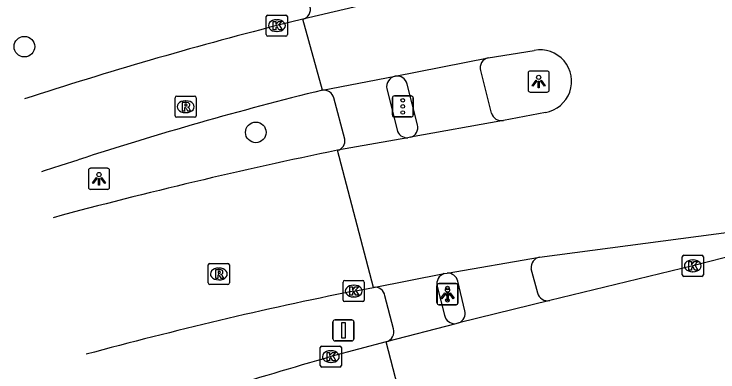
# Model space of a CAD drawing. Extents: x 156414 to 157775, y 382335 to 383765.
# Drawn here: x 156625.81 to 156659.19, y 382903.56 to 382920.53 of the extents above; entities that cross this region are included whole.
import ezdxf

# ---------------------------------------------------------------- set-up
doc = ezdxf.new("R2010")
doc.units = 0
for name, color, linetype in [('IMGEO_Boom', 7, 'Continuous'), ('IMGEO_Fietspad_open', 7, 'Continuous'), ('IMGEO_Kolk', 7, 'Continuous'), ('IMGEO_Lichtpunt', 7, 'Continuous'), ('IMGEO_OVBaan_gesloten', 7, 'Continuous'), ('IMGEO_Rijbaan_regionaal_gesloten', 7, 'Continuous'), ('IMGEO_Rioolput', 7, 'Continuous'), ('IMGEO_Verkeersbordpaal', 7, 'Continuous'), ('IMGEO_Verkeersregelinstallatiepaal', 7, 'Continuous'), ('IMGEO_Voetpad_open', 7, 'Continuous')]:
    doc.layers.add(name, color=color, linetype=linetype)

msp = doc.modelspace()

# ---------------------------------------------------------------- linework, layer by layer
at = {"layer": 'IMGEO_Boom'}
for centre in [(156626.296, 382918.985), (156637.271, 382914.92)]:
    msp.add_circle(centre, 0.489, dxfattribs=at)
at = {"layer": 'IMGEO_Fietspad_open'}
for points in [[(156647.919, 382917.846), (156648.44, 382915.838)], [(156644.945, 382915.272), (156644.45, 382917.212)], [(156650.321, 382908.457), (156650.624, 382907.31)], [(156647.19, 382906.461), (156646.85, 382907.855)]]:
    msp.add_lwpolyline(points, dxfattribs=at)
for centre, radius, start, end in [((156648.414, 382917.964), 0.509, 103.6735, 193.4145), ((156643.966, 382917.095), 0.498, 13.6426, 99.8649), ((156648.927, 382915.984), 0.508, 196.6919, 279.7478), ((156644.456, 382915.162), 0.502, 288.2893, 12.643), ((156650.843, 382908.496), 0.523, 102.8892, 184.278), ((156646.357, 382907.737), 0.507, 13.4493, 91.5556), ((156651.104, 382907.429), 0.494, 193.8821, 283.3993), ((156646.701, 382906.345), 0.503, 292.7342, 13.3482)]:
    msp.add_arc(centre, radius, start, end, dxfattribs=at)
at = {"layer": 'IMGEO_Kolk'}
for p, q in [((156637.769, 382919.558), (156637.769, 382920.41)), ((156637.844, 382920.484), (156638.696, 382920.484)), ((156638.257, 382920.264), (156638.282, 382920.264)), ((156638.77, 382920.41), (156638.77, 382919.558)), ((156638.28, 382919.704), (156638.255, 382919.704)), ((156638.696, 382919.484), (156637.844, 382919.484)), ((156657.493, 382908.162), (156657.493, 382909.014)), ((156657.568, 382909.088), (156658.42, 382909.088)), ((156658.494, 382909.014), (156658.494, 382908.162)), ((156657.981, 382908.868), (156658.006, 382908.868)), ((156658.004, 382908.308), (156657.979, 382908.308)), ((156658.42, 382908.088), (156657.568, 382908.088)), ((156641.414, 382906.966), (156641.414, 382907.818)), ((156641.489, 382907.892), (156642.341, 382907.892)), ((156641.902, 382907.672), (156641.927, 382907.672)), ((156642.415, 382907.818), (156642.415, 382906.966)), ((156641.925, 382907.112), (156641.9, 382907.112)), ((156642.341, 382906.892), (156641.489, 382906.892)), ((156640.328, 382903.859), (156640.328, 382904.711)), ((156640.403, 382904.785), (156641.255, 382904.785)), ((156640.816, 382904.565), (156640.841, 382904.565)), ((156641.329, 382904.711), (156641.329, 382903.859)), ((156640.839, 382904.005), (156640.814, 382904.005)), ((156641.255, 382903.785), (156640.403, 382903.785))]:
    msp.add_line(p, q, dxfattribs=at)
for points in [[(156637.769, 382919.558), (156637.769, 382920.41)], [(156637.844, 382920.484), (156638.696, 382920.484)], [(156638.77, 382920.41), (156638.77, 382919.558)], [(156638.09, 382920.184), (156638.213, 382920.184), (156638.213, 382920.033), (156638.343, 382920.184), (156638.507, 382920.184), (156638.361, 382920.033), (156638.514, 382919.784), (156638.362, 382919.784), (156638.277, 382919.948), (156638.213, 382919.881), (156638.213, 382919.784), (156638.09, 382919.784), (156638.09, 382920.184)], [(156638.696, 382919.484), (156637.844, 382919.484)], [(156657.493, 382908.162), (156657.493, 382909.014)], [(156657.568, 382909.088), (156658.42, 382909.088)], [(156658.494, 382909.014), (156658.494, 382908.162)], [(156657.814, 382908.788), (156657.937, 382908.788), (156657.937, 382908.637), (156658.067, 382908.788), (156658.231, 382908.788), (156658.085, 382908.637), (156658.238, 382908.388), (156658.086, 382908.388), (156658.001, 382908.552), (156657.937, 382908.485), (156657.937, 382908.388), (156657.814, 382908.388), (156657.814, 382908.788)], [(156658.42, 382908.088), (156657.568, 382908.088)], [(156641.414, 382906.966), (156641.414, 382907.818)], [(156641.489, 382907.892), (156642.341, 382907.892)], [(156641.735, 382907.592), (156641.858, 382907.592), (156641.858, 382907.441), (156641.988, 382907.592), (156642.152, 382907.592), (156642.006, 382907.441), (156642.159, 382907.192), (156642.007, 382907.192), (156641.922, 382907.356), (156641.858, 382907.289), (156641.858, 382907.192), (156641.735, 382907.192), (156641.735, 382907.592)], [(156642.415, 382907.818), (156642.415, 382906.966)], [(156642.341, 382906.892), (156641.489, 382906.892)], [(156640.328, 382903.859), (156640.328, 382904.711)], [(156640.403, 382904.785), (156641.255, 382904.785)], [(156641.329, 382904.711), (156641.329, 382903.859)], [(156640.649, 382904.485), (156640.772, 382904.485), (156640.772, 382904.334), (156640.902, 382904.485), (156641.066, 382904.485), (156640.92, 382904.334), (156641.073, 382904.085), (156640.921, 382904.085), (156640.836, 382904.249), (156640.772, 382904.182), (156640.772, 382904.085), (156640.649, 382904.085), (156640.649, 382904.485)], [(156641.255, 382903.785), (156640.403, 382903.785)]]:
    msp.add_lwpolyline(points, dxfattribs=at)
for centre, start, end in [((156637.846, 382920.408), 91.552, 178.448), ((156637.846, 382920.408), 91.552, 178.448), ((156638.694, 382920.408), 1.552, 88.448), ((156638.694, 382920.408), 1.552, 88.448), ((156637.846, 382919.56), 181.552, 268.448), ((156637.846, 382919.56), 181.552, 268.448), ((156638.694, 382919.56), 271.552, 358.448), ((156638.694, 382919.56), 271.552, 358.448), ((156657.57, 382909.012), 91.552, 178.448), ((156657.57, 382909.012), 91.552, 178.448), ((156658.418, 382909.012), 1.552, 88.448), ((156658.418, 382909.012), 1.552, 88.448), ((156657.57, 382908.164), 181.552, 268.448), ((156657.57, 382908.164), 181.552, 268.448), ((156658.418, 382908.164), 271.552, 358.448), ((156658.418, 382908.164), 271.552, 358.448), ((156641.491, 382907.816), 91.552, 178.448), ((156641.491, 382907.816), 91.552, 178.448), ((156642.339, 382907.816), 1.552, 88.448), ((156642.339, 382907.816), 1.552, 88.448), ((156641.491, 382906.968), 181.552, 268.448), ((156641.491, 382906.968), 181.552, 268.448), ((156642.339, 382906.968), 271.552, 358.448), ((156642.339, 382906.968), 271.552, 358.448), ((156640.405, 382904.709), 91.552, 178.448), ((156640.405, 382904.709), 91.552, 178.448), ((156641.253, 382904.709), 1.552, 88.448), ((156641.253, 382904.709), 1.552, 88.448), ((156640.405, 382903.861), 181.552, 268.448), ((156640.405, 382903.861), 181.552, 268.448), ((156641.253, 382903.861), 271.552, 358.448), ((156641.253, 382903.861), 271.552, 358.448)]:
    msp.add_arc(centre, 0.0765, start, end, dxfattribs=at)
for centre, major_axis, ratio, start_param, end_param in [((156638.256, 382919.984), (-0.387, 0.002), 0.722429, 4.712389, 7.853982), ((156638.281, 382919.984), (-0.39, 0.002), 0.717154, 1.570796, 4.712389), ((156657.98, 382908.588), (-0.387, 0.002), 0.722429, 4.712389, 7.853982), ((156658.005, 382908.588), (-0.39, 0.002), 0.717154, 1.570796, 4.712389), ((156641.901, 382907.392), (-0.387, 0.002), 0.722429, 4.712389, 7.853982), ((156641.926, 382907.392), (-0.39, 0.002), 0.717154, 1.570796, 4.712389), ((156640.815, 382904.285), (-0.387, 0.002), 0.722429, 4.712389, 7.853982), ((156640.84, 382904.285), (-0.39, 0.002), 0.717154, 1.570796, 4.712389)]:
    msp.add_ellipse(centre, major_axis=major_axis, ratio=ratio, start_param=start_param, end_param=end_param, dxfattribs=at)
at = {"layer": 'IMGEO_Lichtpunt'}
for p, q in [((156650.187, 382917.733), (156650.187, 382916.926)), ((156650.187, 382917.733), (156650.187, 382916.926)), ((156651.089, 382917.828), (156650.281, 382917.828)), ((156651.089, 382917.828), (156650.281, 382917.828)), ((156651.183, 382916.926), (156651.183, 382917.733)), ((156651.183, 382916.926), (156651.183, 382917.733)), ((156650.281, 382916.832), (156651.089, 382916.832)), ((156650.281, 382916.832), (156651.089, 382916.832)), ((156629.336, 382913.119), (156629.336, 382912.312)), ((156629.336, 382913.119), (156629.336, 382912.312)), ((156630.238, 382913.214), (156629.43, 382913.214)), ((156630.238, 382913.214), (156629.43, 382913.214)), ((156630.332, 382912.312), (156630.332, 382913.119)), ((156630.332, 382912.312), (156630.332, 382913.119)), ((156629.43, 382912.218), (156630.238, 382912.218)), ((156629.43, 382912.218), (156630.238, 382912.218)), ((156645.864, 382907.647), (156645.864, 382906.84)), ((156645.864, 382907.647), (156645.864, 382906.84)), ((156646.766, 382907.742), (156645.958, 382907.742)), ((156646.766, 382907.742), (156645.958, 382907.742)), ((156646.86, 382906.84), (156646.86, 382907.647)), ((156646.86, 382906.84), (156646.86, 382907.647)), ((156645.958, 382906.746), (156646.766, 382906.746)), ((156645.958, 382906.746), (156646.766, 382906.746))]:
    msp.add_line(p, q, dxfattribs=at)
for points in [[(156650.561, 382917.397), (156650.6, 382917.369), (156650.412, 382917.107), (156650.374, 382917.134), (156650.561, 382917.397)], [(156650.663, 382917.349), (156650.71, 382917.349), (156650.71, 382917.027), (156650.663, 382917.027), (156650.663, 382917.349)], [(156650.773, 382917.369), (156650.811, 382917.396), (156650.998, 382917.134), (156650.959, 382917.106), (156650.773, 382917.369)], [(156629.71, 382912.783), (156629.749, 382912.755), (156629.561, 382912.493), (156629.523, 382912.52), (156629.71, 382912.783)], [(156629.812, 382912.735), (156629.859, 382912.735), (156629.859, 382912.413), (156629.812, 382912.413), (156629.812, 382912.735)], [(156629.922, 382912.755), (156629.96, 382912.782), (156630.147, 382912.52), (156630.108, 382912.492), (156629.922, 382912.755)], [(156646.238, 382907.311), (156646.277, 382907.283), (156646.089, 382907.021), (156646.051, 382907.048), (156646.238, 382907.311)], [(156646.34, 382907.263), (156646.387, 382907.263), (156646.387, 382906.941), (156646.34, 382906.941), (156646.34, 382907.263)], [(156646.45, 382907.283), (156646.488, 382907.31), (156646.675, 382907.048), (156646.636, 382907.02), (156646.45, 382907.283)]]:
    msp.add_lwpolyline(points, dxfattribs=at)
for centre in [(156650.686, 382917.531), (156629.835, 382912.917), (156646.363, 382907.445)]:
    msp.add_circle(centre, 0.0994, dxfattribs=at)
for centre, start, end in [((156650.281, 382917.733), 90, 180), ((156650.281, 382917.733), 90, 180), ((156651.089, 382917.733), 0, 90), ((156651.089, 382917.733), 0, 90), ((156650.281, 382916.926), 180, 270), ((156650.281, 382916.926), 180, 270), ((156651.089, 382916.926), 270, 0), ((156651.089, 382916.926), 270, 360), ((156629.43, 382913.119), 90, 180), ((156629.43, 382913.119), 90, 180), ((156630.238, 382913.119), 0, 90), ((156630.238, 382913.119), 0, 90), ((156629.43, 382912.312), 180, 270), ((156629.43, 382912.312), 180, 270), ((156630.238, 382912.312), 270, 0), ((156630.238, 382912.312), 270, 360), ((156645.958, 382907.647), 90, 180), ((156645.958, 382907.647), 90, 180), ((156646.766, 382907.647), 0, 90), ((156646.766, 382907.647), 0, 90), ((156645.958, 382906.84), 180, 270), ((156645.958, 382906.84), 180, 270), ((156646.766, 382906.84), 270, 0), ((156646.766, 382906.84), 270, 360)]:
    msp.add_arc(centre, 0.0946, start, end, dxfattribs=at)
at = {"layer": 'IMGEO_OVBaan_gesloten'}
for points in [[(156661.714, 382909.542), (156657.993, 382908.583), (156651.218, 382906.948)], [(156651.218, 382906.948), (156646.895, 382905.881)], [(156646.759, 382905.846), (156643.451, 382904.977)], [(156646.895, 382905.881), (156646.759, 382905.846)], [(156643.451, 382904.977), (156640.828, 382904.284)], [(156645.22, 382898.169), (156644.336, 382901.573), (156643.451, 382904.977)]]:
    msp.add_lwpolyline(points, dxfattribs=at)
msp.add_arc((156740.59, 382560.514), 357.953, 106.18271, 107.98685, dxfattribs=at)
at = {"layer": 'IMGEO_Rijbaan_regionaal_gesloten'}
for points in [[(156642.942, 382921.094), (156639.503, 382920.282)], [(156639.503, 382920.282), (156638.27, 382919.984)], [(156640.432, 382916.922), (156639.503, 382920.282)], [(156648.294, 382918.459), (156650.473, 382918.809)], [(156643.881, 382917.585), (156648.294, 382918.459)], [(156640.432, 382916.922), (156643.881, 382917.585)], [(156651.012, 382915.864), (156649.013, 382915.483)], [(156649.013, 382915.483), (156644.613, 382914.686)], [(156644.476, 382914.662), (156641.15, 382914.069)], [(156644.613, 382914.686), (156644.476, 382914.662)], [(156642.854, 382907.568), (156641.15, 382914.069)], [(156627.13, 382913.071), (156627.245, 382913.108), (156628.045, 382913.364), (156628.845, 382913.617)], [(156650.726, 382909.006), (156659.939, 382910.218), (156661.467, 382910.416)], [(156646.343, 382908.244), (156650.726, 382909.006)], [(156646.206, 382908.219), (156646.343, 382908.244)], [(156642.854, 382907.568), (156646.206, 382908.219)], [(156641.915, 382907.394), (156642.854, 382907.568)]]:
    msp.add_lwpolyline(points, dxfattribs=at)
for centre, radius, start, end in [((156685.988, 382733.618), 192.378, 104.36168, 108.07483), ((156650.747, 382917.337), 1.497, 280.2143, 100.5289), ((156679.95, 382756.41), 165.305, 103.83131, 108.00854), ((156686.031, 382694.549), 224.061, 101.555, 105.10027), ((156681.616, 382711.259), 200.112, 101.44294, 105.17641)]:
    msp.add_arc(centre, radius, start, end, dxfattribs=at)
at = {"layer": 'IMGEO_Rioolput'}
for p, q in [((156633.518, 382916.636), (156634.37, 382916.636)), ((156633.443, 382915.71), (156633.443, 382916.562)), ((156633.931, 382916.416), (156633.956, 382916.416)), ((156634.444, 382916.562), (156634.444, 382915.71)), ((156634.37, 382915.636), (156633.518, 382915.636)), ((156633.954, 382915.856), (156633.929, 382915.856)), ((156635.017, 382907.777), (156635.017, 382908.629)), ((156635.092, 382908.703), (156635.944, 382908.703)), ((156636.018, 382908.629), (156636.018, 382907.777)), ((156635.505, 382908.483), (156635.53, 382908.483)), ((156635.528, 382907.923), (156635.503, 382907.923)), ((156635.944, 382907.703), (156635.092, 382907.703))]:
    msp.add_line(p, q, dxfattribs=at)
for points in [[(156633.518, 382916.636), (156634.37, 382916.636)], [(156633.443, 382915.71), (156633.443, 382916.562)], [(156634.032, 382916.334), (156633.78, 382916.336), (156633.78, 382915.936)], [(156633.958, 382916.255), (156633.904, 382916.255), (156633.904, 382916.174)], [(156634.444, 382916.562), (156634.444, 382915.71)], [(156633.78, 382915.936), (156633.904, 382915.936), (156633.904, 382916.098), (156633.915, 382916.098)], [(156633.904, 382916.174), (156633.956, 382916.174)], [(156633.962, 382916.069), (156634.033, 382915.936), (156634.173, 382915.936), (156634.108, 382916.062)], [(156634.37, 382915.636), (156633.518, 382915.636)], [(156635.017, 382907.777), (156635.017, 382908.629)], [(156635.092, 382908.703), (156635.944, 382908.703)], [(156636.018, 382908.629), (156636.018, 382907.777)], [(156635.606, 382908.401), (156635.354, 382908.403), (156635.354, 382908.003)], [(156635.532, 382908.322), (156635.478, 382908.322), (156635.478, 382908.241)], [(156635.478, 382908.241), (156635.53, 382908.241)], [(156635.354, 382908.003), (156635.478, 382908.003), (156635.478, 382908.165), (156635.489, 382908.165)], [(156635.536, 382908.136), (156635.607, 382908.003), (156635.747, 382908.003), (156635.682, 382908.129)], [(156635.944, 382907.703), (156635.092, 382907.703)]]:
    msp.add_lwpolyline(points, dxfattribs=at)
for centre, radius, start, end in [((156633.52, 382916.56), 0.0765, 91.552, 178.448), ((156633.52, 382916.56), 0.0765, 91.552, 178.448), ((156634.368, 382916.56), 0.0765, 1.552, 88.448), ((156634.368, 382916.56), 0.0765, 1.552, 88.448), ((156633.964, 382916.159), 0.0964, 77.0061, 93.1865), ((156633.978, 382916.216), 0.0378, 276.6634, 79.6772), ((156634.031, 382916.224), 0.109, 350.3612, 89.416), ((156633.914, 382916.045), 0.0533, 26.0293, 88.6989), ((156633.94, 382916.363), 0.19, 274.7715, 282.9687), ((156634.029, 382916.224), 0.112, 277.5842, 350.9817), ((156634.013, 382916.009), 0.108, 29.5134, 73.7905), ((156633.52, 382915.712), 0.0765, 181.552, 268.448), ((156633.52, 382915.712), 0.0765, 181.552, 268.448), ((156634.368, 382915.712), 0.0765, 271.552, 358.448), ((156634.368, 382915.712), 0.0765, 271.552, 358.448), ((156635.094, 382908.627), 0.0765, 91.552, 178.448), ((156635.094, 382908.627), 0.0765, 91.552, 178.448), ((156635.942, 382908.627), 0.0765, 1.552, 88.448), ((156635.942, 382908.627), 0.0765, 1.552, 88.448), ((156635.514, 382908.43), 0.19, 274.7715, 282.9687), ((156635.538, 382908.226), 0.0964, 77.0061, 93.1865), ((156635.552, 382908.283), 0.0378, 276.6634, 79.6772), ((156635.605, 382908.291), 0.109, 350.3612, 89.416), ((156635.603, 382908.291), 0.112, 277.5842, 350.9817), ((156635.488, 382908.112), 0.0533, 26.0293, 88.6989), ((156635.587, 382908.076), 0.108, 29.5134, 73.7905), ((156635.094, 382907.779), 0.0765, 181.552, 268.448), ((156635.094, 382907.779), 0.0765, 181.552, 268.448), ((156635.942, 382907.779), 0.0765, 271.552, 358.448), ((156635.942, 382907.779), 0.0765, 271.552, 358.448)]:
    msp.add_arc(centre, radius, start, end, dxfattribs=at)
for centre, major_axis, ratio, start_param, end_param in [((156633.93, 382916.136), (-0.387, 0.002), 0.722429, 4.712389, 7.853982), ((156633.955, 382916.136), (-0.39, 0.002), 0.717154, 1.570796, 4.712389), ((156635.504, 382908.203), (-0.387, 0.002), 0.722429, 4.712389, 7.853982), ((156635.529, 382908.203), (-0.39, 0.002), 0.717154, 1.570796, 4.712389)]:
    msp.add_ellipse(centre, major_axis=major_axis, ratio=ratio, start_param=start_param, end_param=end_param, dxfattribs=at)
at = {"layer": 'IMGEO_Verkeersbordpaal'}
for p, q in [((156640.931, 382905.127), (156640.931, 382905.927)), ((156640.931, 382905.927), (156640.931, 382905.127)), ((156641.031, 382906.027), (156641.821, 382906.027)), ((156641.821, 382906.027), (156641.031, 382906.027)), ((156641.921, 382905.927), (156641.921, 382905.127)), ((156641.921, 382905.127), (156641.921, 382905.927)), ((156641.821, 382905.027), (156641.031, 382905.027)), ((156641.031, 382905.027), (156641.821, 382905.027))]:
    msp.add_line(p, q, dxfattribs=at)
msp.add_lwpolyline([(156641.351, 382905.902), (156641.501, 382905.902), (156641.501, 382905.152), (156641.351, 382905.152), (156641.351, 382905.902)], dxfattribs=at)
for centre, start, end in [((156641.031, 382905.927), 90, 180), ((156641.031, 382905.927), 90, 180), ((156641.821, 382905.927), 0, 90), ((156641.821, 382905.927), 360, 90), ((156641.031, 382905.127), 180, 270), ((156641.031, 382905.127), 180, 270), ((156641.821, 382905.127), 270, 0), ((156641.821, 382905.127), 270, 0)]:
    msp.add_arc(centre, 0.1, start, end, dxfattribs=at)
at = {"layer": 'IMGEO_Verkeersregelinstallatiepaal'}
for p, q in [((156643.846, 382916.65), (156644.636, 382916.65)), ((156644.636, 382916.65), (156643.846, 382916.65)), ((156643.746, 382915.75), (156643.746, 382916.55)), ((156643.746, 382916.55), (156643.746, 382915.75)), ((156644.736, 382916.55), (156644.736, 382915.75)), ((156644.736, 382915.75), (156644.736, 382916.55)), ((156644.636, 382915.65), (156643.846, 382915.65)), ((156643.846, 382915.65), (156644.636, 382915.65)), ((156645.862, 382906.844), (156645.862, 382907.644)), ((156645.862, 382907.644), (156645.862, 382906.844)), ((156645.962, 382907.744), (156646.752, 382907.744)), ((156646.752, 382907.744), (156645.962, 382907.744)), ((156646.852, 382907.644), (156646.852, 382906.844)), ((156646.852, 382906.844), (156646.852, 382907.644)), ((156646.752, 382906.744), (156645.962, 382906.744)), ((156645.962, 382906.744), (156646.752, 382906.744))]:
    msp.add_line(p, q, dxfattribs=at)
for centre in [(156644.241, 382916.44), (156644.241, 382916.15), (156644.241, 382915.86), (156646.357, 382907.534), (156646.357, 382907.244), (156646.357, 382906.954)]:
    msp.add_circle(centre, 0.085, dxfattribs=at)
for centre, start, end in [((156643.846, 382916.55), 90, 180), ((156643.846, 382916.55), 90, 180), ((156644.636, 382916.55), 0, 90), ((156644.636, 382916.55), 360, 90), ((156643.846, 382915.75), 180, 270), ((156643.846, 382915.75), 180, 270), ((156644.636, 382915.75), 270, 0), ((156644.636, 382915.75), 270, 0), ((156645.962, 382907.644), 90, 180), ((156645.962, 382907.644), 90, 180), ((156646.752, 382907.644), 0, 90), ((156646.752, 382907.644), 360, 90), ((156645.962, 382906.844), 180, 270), ((156645.962, 382906.844), 180, 270), ((156646.752, 382906.844), 270, 0), ((156646.752, 382906.844), 270, 0)]:
    msp.add_arc(centre, 0.1, start, end, dxfattribs=at)
at = {"layer": 'IMGEO_Voetpad_open'}
for points in [[(156643.482, 382916.984), (156643.97, 382915.044)], [(156641.488, 382914.591), (156640.97, 382916.55)], [(156645.872, 382907.616), (156646.221, 382906.249)], [(156643.804, 382905.608), (156643.392, 382907.17)]]:
    msp.add_lwpolyline(points, dxfattribs=at)
for centre, radius, start, end in [((156639.379, 382920.747), 0.481, 284.9319, 17.7421), ((156643.982, 382917.085), 0.51, 101.4339, 191.4063), ((156640.488, 382916.429), 0.497, 14.1507, 96.5254), ((156644.457, 382915.163), 0.502, 193.7745, 272.1242), ((156641.04, 382914.51), 0.455, 283.9515, 10.2016), ((156646.362, 382907.739), 0.505, 107.9981, 194.038), ((156642.92, 382907.094), 0.478, 9.0909, 97.9228), ((156646.711, 382906.342), 0.498, 190.7537, 275.5747), ((156643.304, 382905.474), 0.518, 286.5062, 15.0459)]:
    msp.add_arc(centre, radius, start, end, dxfattribs=at)

doc.saveas('drawing.dxf')
